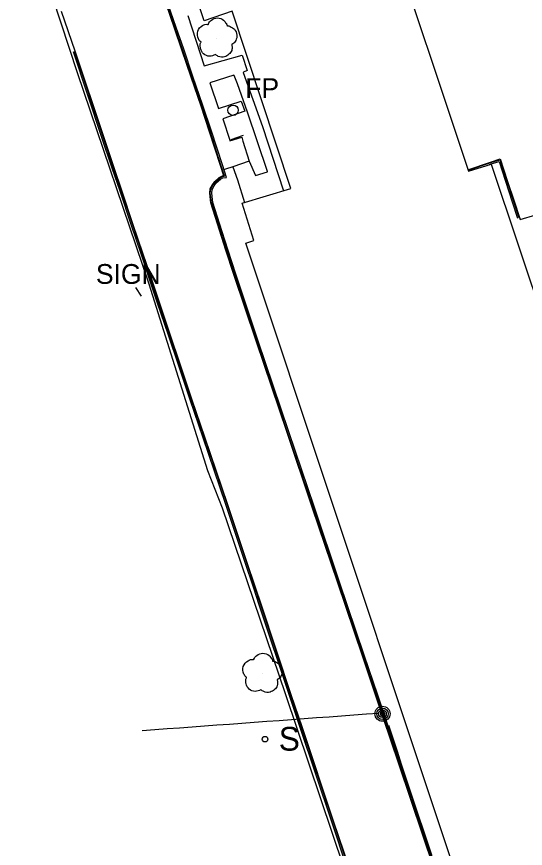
# Model space of a CAD drawing. Extents: x 368532 to 392481, y 10654822 to 10676899.
# Drawn here: x 377928.6 to 378057, y 10661773.5 to 10661983.6 of the extents above; entities that cross this region are included whole.
import ezdxf

# ---------------------------------------------------------------- set-up
doc = ezdxf.new("R2010")
doc.units = 0
for name, color, linetype in [('p_Catenary', 7, 'Continuous'), ('p_dtm sidewalk', 7, 'Continuous'), ('p_road - paved curb', 7, 'Continuous'), ('p_road general road feature', 7, 'Continuous'), ('p_structure building', 7, 'Continuous'), ('p_structure fence', 7, 'Continuous'), ('p_structure flag pole', 7, 'Continuous'), ('p_structure sign', 7, 'Continuous'), ('p_structure wall', 7, 'Continuous'), ('p_utility general pole', 7, 'Continuous'), ('p_veg tree', 7, 'Continuous')]:
    doc.layers.add(name, color=color, linetype=linetype)

msp = doc.modelspace()

# ---------------------------------------------------------------- linework, layer by layer
at = {"layer": 'p_Catenary'}
for points in [[(377960.26, 10661803.29), (377963.41, 10661803.52), (377966.55, 10661803.76), (377969.69, 10661803.99), (377972.84, 10661804.22), (377975.98, 10661804.45), (377979.12, 10661804.68), (377982.27, 10661804.91), (377985.41, 10661805.14), (377988.56, 10661805.38), (377991.7, 10661805.61), (377994.84, 10661805.84), (377997.99, 10661806.07), (378001.13, 10661806.3), (378004.27, 10661806.53), (378007.42, 10661806.76), (378010.56, 10661807), (378013.7, 10661807.23), (378016.85, 10661807.46), (378019.99, 10661807.69)], [(378022.41, 10661804.61), (378023.5, 10661801.33), (378024.59, 10661798.06), (378025.68, 10661794.78), (378026.76, 10661791.51), (378027.85, 10661788.23), (378028.94, 10661784.96), (378030.02, 10661781.68), (378031.11, 10661778.4), (378032.2, 10661775.13), (378033.28, 10661771.85)]]:
    msp.add_lwpolyline(points, dxfattribs=at)
at = {"layer": 'p_dtm sidewalk'}
for p, q in [((377971.79, 10661983.94), (377975.92, 10661971.18)), ((377975.92, 10661971.18), (377985.5, 10661973.85)), ((377985.5, 10661973.85), (377986.72, 10661970)), ((377983.41, 10661968.83), (377977.36, 10661966.91)), ((377983.49, 10661968.79), (377983.41, 10661968.83)), ((377984.33, 10661966.61), (377983.49, 10661968.79)), ((377985.85, 10661969.63), (377985.77, 10661969.54)), ((377985.77, 10661969.54), (377990.63, 10661955.89)), ((377986.72, 10661970), (377985.85, 10661969.63)), ((377977.36, 10661966.91), (377979.56, 10661960.42)), ((377986.8, 10661959.52), (377984.33, 10661966.61)), ((377979.56, 10661960.42), (377985.25, 10661962.23)), ((377985.25, 10661962.23), (377986.15, 10661959.7)), ((377986.15, 10661959.7), (377980.59, 10661957.79)), ((377980.59, 10661957.79), (377982.34, 10661952.41)), ((377991.9, 10661944.5), (377986.8, 10661959.52)), ((377990.63, 10661955.89), (377995.92, 10661939.64)), ((377982.34, 10661952.41), (377982.42, 10661952.28)), ((377982.42, 10661952.28), (377985.4, 10661953.16)), ((377985.4, 10661953.16), (377985.64, 10661952.15)), ((377985.64, 10661952.15), (377987.23, 10661947.07)), ((377987.23, 10661947.07), (377983.15, 10661945.69)), ((377987.23, 10661947.07), (377988.83, 10661943.46)), ((377981.3, 10661945.09), (377980.89, 10661944.96)), ((377983.15, 10661945.69), (377981.3, 10661945.09)), ((377983.15, 10661945.69), (377984.29, 10661942.38)), ((377988.83, 10661943.46), (377991.88, 10661944.44)), ((377991.88, 10661944.44), (377991.9, 10661944.5)), ((377984.29, 10661942.38), (377986.08, 10661936.66))]:
    msp.add_line(p, q, dxfattribs=at)
at = {"layer": 'p_road - paved curb'}
for p, q in [((377968.84, 10661980.86), (377966.77, 10661986.98)), ((377939.77, 10661984.97), (377943.29, 10661974.95)), ((377968.37, 10661980.7), (377966.3, 10661986.82)), ((377968.51, 10661980.75), (377966.44, 10661986.87)), ((377970.27, 10661975.2), (377968.37, 10661980.7)), ((377970.41, 10661975.25), (377968.51, 10661980.75)), ((377970.74, 10661975.36), (377968.84, 10661980.86)), ((377942.82, 10661974.79), (377950.02, 10661953.19)), ((377943.15, 10661974.9), (377950.35, 10661953.3)), ((377943.29, 10661974.95), (377950.49, 10661953.35)), ((377972.6, 10661968.37), (377970.27, 10661975.2)), ((377972.74, 10661968.42), (377970.41, 10661975.25)), ((377973.07, 10661968.53), (377970.74, 10661975.36)), ((377975.13, 10661961.01), (377972.6, 10661968.37)), ((377975.27, 10661961.06), (377972.74, 10661968.42)), ((377975.6, 10661961.17), (377973.07, 10661968.53)), ((377977.27, 10661954.55), (377975.13, 10661961.01)), ((377977.41, 10661954.6), (377975.27, 10661961.06)), ((377977.75, 10661954.71), (377975.6, 10661961.17)), ((377950.49, 10661953.35), (377953.1, 10661945.55)), ((377980.01, 10661946.04), (377977.27, 10661954.55)), ((377980.15, 10661946.09), (377977.41, 10661954.6)), ((377980.49, 10661946.19), (377977.75, 10661954.71)), ((377950.02, 10661953.19), (377952.63, 10661945.39)), ((377950.35, 10661953.3), (377952.96, 10661945.5)), ((377952.63, 10661945.39), (377954.6, 10661939.59)), ((377952.96, 10661945.5), (377954.93, 10661939.7)), ((377953.1, 10661945.55), (377955.07, 10661939.75)), ((377980.86, 10661943.42), (377980.01, 10661946.04)), ((377981.06, 10661943.28), (377980.15, 10661946.09)), ((377981.54, 10661942.94), (377980.49, 10661946.19)), ((377978.56, 10661941.98), (377979.71, 10661942.95)), ((377978.67, 10661941.88), (377979.8, 10661942.83)), ((377979.71, 10661942.95), (377980.49, 10661943.41)), ((377979.8, 10661942.83), (377980.53, 10661943.26)), ((377980, 10661942.54), (377980.63, 10661942.91)), ((377980.49, 10661943.41), (377980.86, 10661943.42)), ((377980.53, 10661943.26), (377981.06, 10661943.28)), ((377980.63, 10661942.91), (377981.54, 10661942.94)), ((377977.44, 10661940.09), (377977.98, 10661941.15)), ((377977.59, 10661940.04), (377978.11, 10661941.07)), ((377977.92, 10661939.94), (377978.41, 10661940.89)), ((377977.98, 10661941.15), (377978.56, 10661941.98)), ((377978.11, 10661941.07), (377978.67, 10661941.88)), ((377978.41, 10661940.89), (377978.93, 10661941.64)), ((377978.93, 10661941.64), (377980, 10661942.54)), ((377954.6, 10661939.59), (377957.45, 10661930.97)), ((377954.93, 10661939.7), (377957.78, 10661931.08)), ((377955.07, 10661939.75), (377957.92, 10661931.13)), ((377977.3, 10661939.03), (377977.44, 10661940.09)), ((377977.61, 10661936.57), (377977.3, 10661939.03)), ((377977.45, 10661939.03), (377977.59, 10661940.04)), ((377977.76, 10661936.6), (377977.45, 10661939.03)), ((377977.8, 10661939.03), (377977.92, 10661939.94)), ((377978.1, 10661936.68), (377977.8, 10661939.03)), ((377979.27, 10661931.24), (377977.61, 10661936.57)), ((377979.41, 10661931.29), (377977.76, 10661936.6)), ((377979.75, 10661931.39), (377978.1, 10661936.68)), ((377957.45, 10661930.97), (377959.9, 10661923.75)), ((377957.78, 10661931.08), (377960.23, 10661923.86)), ((377957.92, 10661931.13), (377960.37, 10661923.91)), ((377981.39, 10661924.66), (377979.27, 10661931.24)), ((377981.53, 10661924.71), (377979.41, 10661931.29)), ((377981.87, 10661924.81), (377979.75, 10661931.39)), ((377983.39, 10661918.44), (377981.39, 10661924.66)), ((377983.53, 10661918.49), (377981.53, 10661924.71)), ((377983.86, 10661918.6), (377981.87, 10661924.81)), ((377959.9, 10661923.75), (377961.87, 10661917.89)), ((377960.23, 10661923.86), (377962.2, 10661918)), ((377960.37, 10661923.91), (377962.34, 10661918.05)), ((377961.87, 10661917.89), (377964.07, 10661911.32)), ((377962.2, 10661918), (377964.4, 10661911.43)), ((377962.34, 10661918.05), (377964.54, 10661911.48)), ((377989.02, 10661901.72), (377983.39, 10661918.44)), ((377989.16, 10661901.77), (377983.53, 10661918.49)), ((377989.49, 10661901.88), (377983.86, 10661918.6)), ((377964.07, 10661911.32), (377966.72, 10661903.46)), ((377964.4, 10661911.43), (377967.05, 10661903.57)), ((377964.54, 10661911.48), (377967.19, 10661903.62)), ((377966.72, 10661903.46), (377969.38, 10661895.46)), ((377967.05, 10661903.57), (377969.71, 10661895.57)), ((377967.19, 10661903.62), (377969.85, 10661895.62)), ((377996.83, 10661878.54), (377989.02, 10661901.72)), ((377996.98, 10661878.59), (377989.16, 10661901.77)), ((377997.31, 10661878.7), (377989.49, 10661901.88)), ((377969.38, 10661895.46), (377972.27, 10661886.91)), ((377969.71, 10661895.57), (377972.6, 10661887.02)), ((377969.85, 10661895.62), (377972.74, 10661887.07)), ((377972.27, 10661886.91), (377975.54, 10661877.3)), ((377972.6, 10661887.02), (377975.87, 10661877.41)), ((377972.74, 10661887.07), (377976.01, 10661877.46)), ((378003.18, 10661859.72), (377996.83, 10661878.54)), ((378003.32, 10661859.77), (377996.98, 10661878.59)), ((378003.65, 10661859.88), (377997.31, 10661878.7)), ((377975.54, 10661877.3), (377981.26, 10661860.49)), ((377975.87, 10661877.41), (377981.59, 10661860.6)), ((377976.01, 10661877.46), (377981.73, 10661860.65)), ((377981.26, 10661860.49), (377986.07, 10661846.1)), ((377981.59, 10661860.6), (377986.4, 10661846.21)), ((377981.73, 10661860.65), (377986.54, 10661846.26)), ((378009.62, 10661840.61), (378003.18, 10661859.72)), ((378009.76, 10661840.66), (378003.32, 10661859.77)), ((378010.09, 10661840.77), (378003.65, 10661859.88)), ((377986.4, 10661846.21), (377988.66, 10661839.41)), ((377986.54, 10661846.26), (377988.8, 10661839.46)), ((377986.07, 10661846.1), (377988.33, 10661839.3)), ((378015.84, 10661822.17), (378009.62, 10661840.61)), ((378015.98, 10661822.21), (378009.76, 10661840.66)), ((378016.31, 10661822.33), (378010.09, 10661840.77)), ((377988.33, 10661839.3), (377989.72, 10661835.13)), ((377988.66, 10661839.41), (377990.05, 10661835.24)), ((377988.8, 10661839.46), (377990.19, 10661835.29)), ((377989.72, 10661835.13), (377997.42, 10661811.95)), ((377990.05, 10661835.24), (377997.75, 10661812.06)), ((377990.19, 10661835.29), (377997.89, 10661812.11)), ((378019.25, 10661812.05), (378015.84, 10661822.17)), ((378019.39, 10661812.1), (378015.98, 10661822.21)), ((378019.72, 10661812.21), (378016.31, 10661822.33)), ((377997.42, 10661811.95), (378000.05, 10661804.11)), ((377997.75, 10661812.06), (378000.38, 10661804.22)), ((377997.89, 10661812.11), (378000.52, 10661804.27)), ((378025.03, 10661794.9), (378019.25, 10661812.05)), ((378025.17, 10661794.95), (378019.39, 10661812.1)), ((378025.5, 10661795.06), (378019.72, 10661812.21)), ((378000.38, 10661804.22), (378008.36, 10661780.43)), ((378000.52, 10661804.27), (378008.5, 10661780.48)), ((378000.05, 10661804.11), (378008.03, 10661780.32)), ((378031.11, 10661776.87), (378025.03, 10661794.9)), ((378031.25, 10661776.92), (378025.17, 10661794.95)), ((378031.58, 10661777.03), (378025.5, 10661795.06)), ((378008.03, 10661780.32), (378017.42, 10661752.34)), ((378008.36, 10661780.43), (378017.75, 10661752.45)), ((378008.5, 10661780.48), (378017.89, 10661752.5)), ((378035.59, 10661763.56), (378031.11, 10661776.87)), ((378035.73, 10661763.61), (378031.25, 10661776.92)), ((378036.06, 10661763.72), (378031.58, 10661777.03))]:
    msp.add_line(p, q, dxfattribs=at)
at = {"layer": 'p_road general road feature'}
for p, q in [((378048.22, 10661946.88), (378050.67, 10661947.66)), ((378048.27, 10661946.74), (378050.57, 10661947.47)), ((378048.38, 10661946.4), (378050.35, 10661947.03)), ((378050.35, 10661947.03), (378051.95, 10661942.04)), ((378050.57, 10661947.47), (378052.29, 10661942.15)), ((378050.67, 10661947.66), (378052.43, 10661942.2)), ((378042.47, 10661944.95), (378048.22, 10661946.88)), ((378042.52, 10661944.81), (378048.27, 10661946.74)), ((378047.32, 10661946.05), (378048.38, 10661946.4)), ((378051.95, 10661942.04), (378053.67, 10661936.86)), ((378052.29, 10661942.15), (378054, 10661936.97)), ((378052.43, 10661942.2), (378054.14, 10661937.02)), ((378053.67, 10661936.86), (378055.04, 10661932.75)), ((378054, 10661936.97), (378055.37, 10661932.86)), ((378054.14, 10661937.02), (378055.51, 10661932.91)), ((378055.51, 10661932.91), (378055.69, 10661932.36)), ((378055.69, 10661932.36), (378059.6, 10661933.53))]:
    msp.add_line(p, q, dxfattribs=at)
at = {"layer": 'p_structure building'}
msp.add_lwpolyline([(378052.62, 10661727.31), (377986.38, 10661926.41), (377988.45, 10661927.06), (377985.51, 10661936.49), (377997.79, 10661940.21), (377982.95, 10661985.03), (377975.89, 10661982.54), (377969.14, 10662002.58), (377976.38, 10662004.94), (377960.9, 10662050.64), (377994.45, 10662061.35), (377999.14, 10662046.19), (378010.84, 10662050.18), (378016.98, 10662031.86), (378014.16, 10662030.76), (378016.86, 10662022.62), (378020.3, 10662023.97), (378025.36, 10662010.1), (378021.32, 10662008.46), (378042.6, 10661944.55), (378048.38, 10661946.39), (378110.47, 10661760.67), (378108.49, 10661759.98), (378112.85, 10661746.99)], close=True, dxfattribs=at)
at = {"layer": 'p_structure fence'}
for p, q in [((377928.56, 10662015.99), (377943.85, 10661969.47)), ((377943.85, 10661969.47), (377961.96, 10661916.12)), ((377961.96, 10661916.12), (377976.72, 10661868.99)), ((377976.72, 10661868.99), (377980.45, 10661859.57)), ((377980.45, 10661859.57), (377996.36, 10661812.62)), ((377996.36, 10661812.62), (378014.98, 10661757.34))]:
    msp.add_line(p, q, dxfattribs=at)
at = {"layer": 'p_structure flag pole'}
msp.add_circle((377983.2, 10661959.96), 1.31, dxfattribs=at)
at = {"layer": 'p_structure sign'}
msp.add_lwpolyline([(377960.08, 10661913.01), (377958.67, 10661915.21)], dxfattribs=at)
msp.add_circle((377991.27, 10661801.09), 0.713, dxfattribs=at)
at = {"layer": 'p_structure wall'}
msp.add_line((377985.71, 10661953.6), (377982.66, 10661952.47), dxfattribs=at)
at = {"layer": 'p_utility general pole'}
for radius in [1.9, 1.44, 0.973, 0.539, 0.192]:
    msp.add_circle((378020.92, 10661807.51), radius, dxfattribs=at)
at = {"layer": 'p_veg tree'}
for p, q in [((377979.12, 10661978.19), (377979.12, 10661978.19)), ((377990.61, 10661817.71), (377990.61, 10661817.71))]:
    msp.add_line(p, q, dxfattribs=at)
for points in [[(377978.75, 10661974.04), (377977.25, 10661973.63), (377975.75, 10661974.23), (377975, 10661975.53), (377974.88, 10661976.38), (377975.05, 10661977.06), (377975.12, 10661977.19), (377975.04, 10661977.27), (377974.44, 10661978.02), (377974.27, 10661979.94), (377975.51, 10661981.4), (377976.78, 10661981.66), (377976.93, 10661981.65), (377976.98, 10661981.77), (377977.72, 10661982.73), (377979.24, 10661983.28), (377980.81, 10661982.71), (377981.48, 10661981.85), (377981.69, 10661981.34), (377981.7, 10661981.23), (377981.8, 10661981.26), (377982.46, 10661981.13), (377983.52, 10661980.42), (377984.16, 10661978.98), (377983.87, 10661977.61), (377983.12, 10661976.76), (377982.89, 10661976.63), (377982.85, 10661976.57), (377982.86, 10661976.51), (377982.93, 10661976.06), (377982.85, 10661975.09), (377982.15, 10661974.1), (377981.06, 10661973.46), (377979.46, 10661973.59), (377978.73, 10661974.04)], [(377990.25, 10661813.56), (377988.75, 10661813.16), (377987.25, 10661813.75), (377986.5, 10661815.06), (377986.38, 10661815.9), (377986.55, 10661816.58), (377986.62, 10661816.72), (377986.54, 10661816.79), (377985.94, 10661817.54), (377985.77, 10661819.46), (377987.01, 10661820.92), (377988.28, 10661821.19), (377988.43, 10661821.18), (377988.48, 10661821.29), (377989.22, 10661822.25), (377990.74, 10661822.8), (377992.31, 10661822.23), (377992.98, 10661821.37), (377993.18, 10661820.86), (377993.2, 10661820.75), (377993.3, 10661820.78), (377993.95, 10661820.65), (377995.02, 10661819.94), (377995.65, 10661818.5), (377995.37, 10661817.14), (377994.62, 10661816.29), (377994.39, 10661816.16), (377994.35, 10661816.1), (377994.36, 10661816.03), (377994.42, 10661815.58), (377994.35, 10661814.61), (377993.65, 10661813.62), (377992.56, 10661812.99), (377990.96, 10661813.12), (377990.23, 10661813.57)]]:
    msp.add_spline(points, degree=3, dxfattribs=at)

# ---------------------------------------------------------------- texts
at = {"layer": 'p_structure flag pole'}
msp.add_text('FP', height=5, rotation=359.9527, dxfattribs=at).set_placement((377986.28, 10661963.07))
at = {"layer": 'p_structure sign'}
for s, height, p in [(' SIGN', 5, (377946.71, 10661916.11)), ('S', 6, (377994.73, 10661798.19))]:
    msp.add_text(s, height=height, dxfattribs=at).set_placement(p)

doc.saveas('drawing.dxf')
